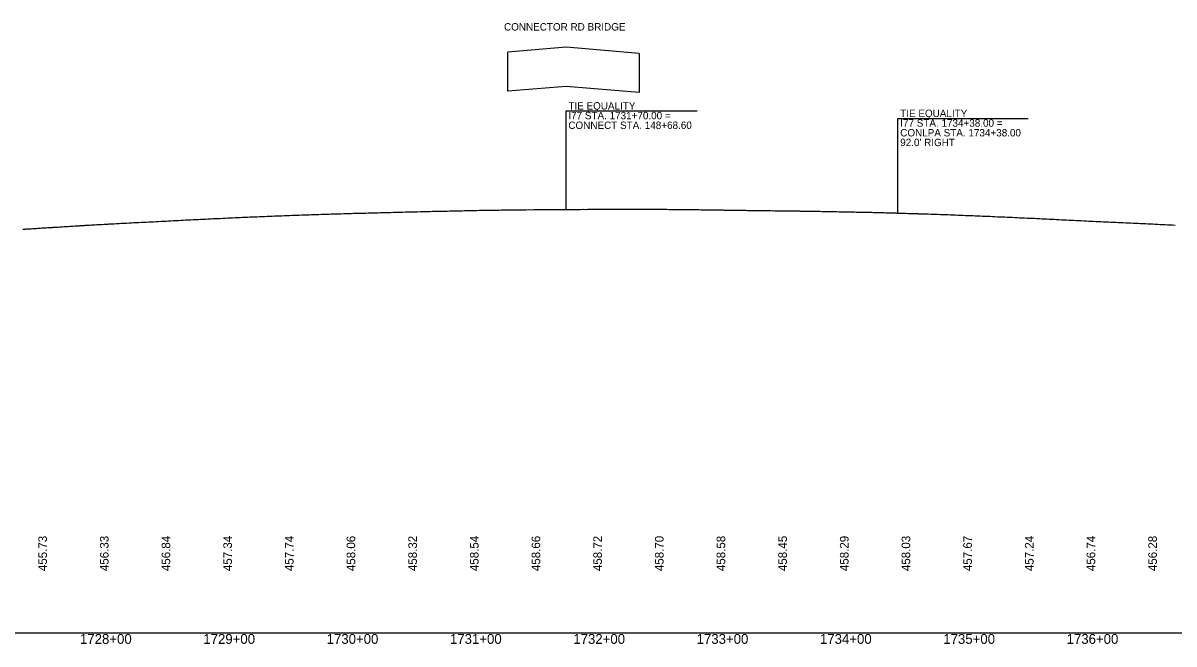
# Model space of a CAD drawing. Extents: x 2017200 to 2047700, y 854850 to 893350.
# Drawn here: x 2027730 to 2028663, y 856091 to 856595 of the extents above; entities that cross this region are included whole.
import ezdxf

# ---------------------------------------------------------------- set-up
doc = ezdxf.new("R2010")
doc.units = 0
for name, color, linetype in [('RD_DDB_Profile_EX', 7, 'Continuous'), ('RD_DDB_Profile_Lbl', 7, 'Continuous'), ('RD_DDB_StaTX', 7, 'Continuous'), ('RD_DDB_StripGrade', 7, 'Continuous'), ('RD_GPK_Profile_Cell', 7, 'Continuous'), ('RD_PD_Bridge', 7, 'Continuous')]:
    doc.layers.add(name, color=color, linetype=linetype)

msp = doc.modelspace()

# ---------------------------------------------------------------- linework, layer by layer
at = {"layer": 'RD_DDB_Profile_EX'}
msp.add_lwpolyline([(2027729.53, 856427.41), (2027730.07, 856427.44), (2027731.53, 856427.51), (2027732.08, 856427.54), (2027733.53, 856427.66), (2027734.11, 856427.7), (2027735.53, 856427.75), (2027736.16, 856427.79), (2027737.53, 856427.91), (2027738.2, 856427.95), (2027739.53, 856428), (2027740.25, 856428.04), (2027741.53, 856428.13), (2027742.28, 856428.18), (2027743.53, 856428.24), (2027744.8, 856428.35), (2027745.53, 856428.39), (2027746.23, 856428.44), (2027747.53, 856428.51), (2027748.18, 856428.54), (2027749.53, 856428.63), (2027750.13, 856428.67), (2027751.53, 856428.73), (2027752.09, 856428.77), (2027753.53, 856428.86), (2027754.06, 856428.9), (2027755.53, 856428.98), (2027756.04, 856429.01), (2027757.53, 856429.11), (2027758.03, 856429.14), (2027759.53, 856429.23), (2027760.01, 856429.26), (2027761.53, 856429.38), (2027763.07, 856429.45), (2027763.53, 856429.48), (2027764, 856429.51), (2027765.53, 856429.62), (2027766.01, 856429.65), (2027767.53, 856429.74), (2027768.02, 856429.77), (2027769.53, 856429.87), (2027770.04, 856429.9), (2027771.53, 856429.99), (2027772.05, 856430.02), (2027773.53, 856430.11), (2027775.02, 856430.2), (2027775.53, 856430.23), (2027776.04, 856430.26), (2027777.53, 856430.36), (2027778.03, 856430.39), (2027779.53, 856430.48), (2027780.02, 856430.51), (2027781.53, 856430.6), (2027782.01, 856430.62), (2027783.53, 856430.72), (2027785.17, 856430.81), (2027785.53, 856430.84), (2027785.87, 856430.85), (2027787.78, 856430.97), (2027789.53, 856431.06), (2027791.53, 856431.2), (2027793.56, 856431.27), (2027795.54, 856431.43), (2027797.54, 856431.49), (2027798.68, 856431.58), (2027799.54, 856431.65), (2027801.54, 856431.72), (2027803.54, 856431.84), (2027805.54, 856431.91), (2027807.54, 856432.06), (2027809.55, 856432.14), (2027811.55, 856432.27), (2027813.55, 856432.36), (2027815.55, 856432.48), (2027817.55, 856432.58), (2027819.55, 856432.68), (2027821.55, 856432.79), (2027823.56, 856432.87), (2027825.56, 856433.02), (2027827.57, 856433.09), (2027829.57, 856433.2), (2027831.57, 856433.27), (2027833.58, 856433.42), (2027835.57, 856433.47), (2027837.57, 856433.6), (2027839.57, 856433.66), (2027841.57, 856433.8), (2027843.57, 856433.85), (2027845.57, 856434), (2027847.57, 856434.07), (2027849.57, 856434.2), (2027851.57, 856434.29), (2027853.57, 856434.42), (2027855.57, 856434.5), (2027857.57, 856434.63), (2027859.57, 856434.7), (2027861.57, 856434.83), (2027863.57, 856434.92), (2027865.57, 856435.03), (2027867.58, 856435.13), (2027869.58, 856435.23), (2027871.59, 856435.36), (2027873.59, 856435.42), (2027875.59, 856435.55), (2027877.59, 856435.61), (2027879.58, 856435.73), (2027881.58, 856435.81), (2027883.58, 856435.93), (2027885.58, 856435.99), (2027887.58, 856436.11), (2027889.58, 856436.18), (2027891.57, 856436.29), (2027893.57, 856436.4), (2027895.58, 856436.5), (2027897.58, 856436.58), (2027899.58, 856436.68), (2027901.58, 856436.77), (2027903.59, 856436.85), (2027905.59, 856436.93), (2027907.59, 856437.03), (2027909.59, 856437.13), (2027911.59, 856437.2), (2027913.59, 856437.3), (2027915.58, 856437.36), (2027917.58, 856437.46), (2027919.57, 856437.52), (2027921.56, 856437.64), (2027923.56, 856437.67), (2027925.56, 856437.76), (2027927.57, 856437.83), (2027929.57, 856437.93), (2027931.58, 856437.98), (2027933.58, 856438.09), (2027935.58, 856438.14), (2027937.58, 856438.22), (2027939.58, 856438.29), (2027941.58, 856438.37), (2027943.58, 856438.46), (2027945.58, 856438.52), (2027947.58, 856438.63), (2027949.58, 856438.68), (2027951.57, 856438.76), (2027953.58, 856438.83), (2027955.58, 856438.9), (2027957.58, 856438.97), (2027959.58, 856439.05), (2027961.58, 856439.11), (2027963.58, 856439.17), (2027965.58, 856439.22), (2027967.58, 856439.31), (2027969.59, 856439.38), (2027971.59, 856439.44), (2027973.58, 856439.51), (2027975.58, 856439.56), (2027977.57, 856439.65), (2027979.56, 856439.7), (2027981.07, 856439.77), (2027981.56, 856439.79), (2027983.56, 856439.83), (2027985.62, 856439.92), (2027987.62, 856439.96), (2027989.63, 856440.06), (2027991.63, 856440.08), (2027993.56, 856440.16), (2027995.56, 856440.18), (2027997.56, 856440.26), (2027999.59, 856440.29), (2028001.58, 856440.37), (2028002.73, 856440.38), (2028003.56, 856440.4), (2028005.57, 856440.45), (2028007.57, 856440.49), (2028009.57, 856440.54), (2028011.57, 856440.6), (2028013.58, 856440.64), (2028015.59, 856440.71), (2028017.59, 856440.74), (2028019.6, 856440.83), (2028021.6, 856440.84), (2028023.61, 856440.95), (2028025.61, 856440.96), (2028027.62, 856441.03), (2028029.62, 856441.06), (2028031.62, 856441.14), (2028033.63, 856441.16), (2028035.63, 856441.23), (2028037.63, 856441.27), (2028039.63, 856441.33), (2028041.63, 856441.39), (2028043.62, 856441.44), (2028045.62, 856441.49), (2028047.61, 856441.54), (2028049.6, 856441.57), (2028051.59, 856441.65), (2028053.59, 856441.68), (2028055.6, 856441.71), (2028057.6, 856441.76), (2028059.61, 856441.8), (2028061.61, 856441.87), (2028063.62, 856441.89), (2028065.62, 856441.93), (2028067.63, 856441.96), (2028069.63, 856441.99), (2028071.64, 856442.05), (2028073.63, 856442.08), (2028075.63, 856442.16), (2028077.63, 856442.17), (2028079.62, 856442.21), (2028081.62, 856442.26), (2028083.62, 856442.32), (2028085.62, 856442.36), (2028087.62, 856442.43), (2028089.62, 856442.49), (2028091.62, 856442.55), (2028093.62, 856442.58), (2028095.62, 856442.63), (2028097.62, 856442.66), (2028099.62, 856442.68), (2028101.62, 856442.71), (2028103.62, 856442.74), (2028105.62, 856442.77), (2028107.62, 856442.78), (2028109.62, 856442.84), (2028111.62, 856442.85), (2028113.63, 856442.89), (2028115.63, 856442.91), (2028117.63, 856442.95), (2028119.64, 856442.97), (2028121.64, 856442.99), (2028123.64, 856443.03), (2028125.65, 856443.05), (2028127.36, 856443.09), (2028127.66, 856443.1), (2028129.34, 856443.1), (2028129.66, 856443.1), (2028131.32, 856443.16), (2028131.67, 856443.16), (2028133.33, 856443.14), (2028133.67, 856443.15), (2028135.34, 856443.2), (2028135.66, 856443.2), (2028137.36, 856443.18), (2028137.66, 856443.18), (2028139.66, 856443.24), (2028141.65, 856443.21), (2028143.65, 856443.26), (2028145.65, 856443.26), (2028147.66, 856443.28), (2028149.66, 856443.28), (2028151.36, 856443.3), (2028151.66, 856443.3), (2028153.36, 856443.32), (2028153.66, 856443.32), (2028155.35, 856443.31), (2028155.67, 856443.32), (2028157.35, 856443.36), (2028157.67, 856443.36), (2028159.34, 856443.34), (2028159.67, 856443.35), (2028161.34, 856443.39), (2028161.67, 856443.38), (2028163.32, 856443.35), (2028163.68, 856443.35), (2028165.3, 856443.39), (2028165.68, 856443.39), (2028167.28, 856443.39), (2028167.69, 856443.39), (2028169.27, 856443.41), (2028169.7, 856443.41), (2028171.25, 856443.42), (2028171.7, 856443.42), (2028173.27, 856443.42), (2028173.7, 856443.42), (2028175.28, 856443.44), (2028175.69, 856443.45), (2028177.29, 856443.44), (2028177.69, 856443.44), (2028179.31, 856443.46), (2028179.68, 856443.47), (2028181.32, 856443.46), (2028181.68, 856443.46), (2028183.33, 856443.5), (2028183.68, 856443.51), (2028185.34, 856443.47), (2028185.68, 856443.47), (2028187.35, 856443.51), (2028187.67, 856443.51), (2028189.36, 856443.5), (2028189.67, 856443.5), (2028191.37, 856443.54), (2028191.67, 856443.54), (2028193.36, 856443.53), (2028193.67, 856443.54), (2028195.36, 856443.58), (2028195.67, 856443.58), (2028197.36, 856443.56), (2028197.67, 856443.56), (2028199.36, 856443.58), (2028199.67, 856443.58), (2028201.36, 856443.57), (2028201.67, 856443.57), (2028203.36, 856443.6), (2028203.67, 856443.6), (2028205.37, 856443.59), (2028205.67, 856443.59), (2028207.37, 856443.59), (2028207.67, 856443.58), (2028209.67, 856443.6), (2028211.67, 856443.59), (2028213.66, 856443.6), (2028215.66, 856443.58), (2028217.65, 856443.62), (2028219.65, 856443.61), (2028221.64, 856443.64), (2028223.64, 856443.59), (2028225.65, 856443.62), (2028227.65, 856443.59), (2028229.65, 856443.61), (2028231.65, 856443.58), (2028233.66, 856443.59), (2028235.66, 856443.58), (2028237.66, 856443.56), (2028239.66, 856443.55), (2028241.66, 856443.52), (2028243.65, 856443.53), (2028245.65, 856443.51), (2028247.64, 856443.52), (2028249.63, 856443.5), (2028251.63, 856443.49), (2028253.64, 856443.48), (2028255.64, 856443.48), (2028257.65, 856443.45), (2028259.66, 856443.44), (2028261.67, 856443.39), (2028263.67, 856443.38), (2028265.67, 856443.36), (2028267.68, 856443.32), (2028269.38, 856443.32), (2028269.68, 856443.32), (2028271.37, 856443.29), (2028271.69, 856443.29), (2028273.35, 856443.28), (2028273.69, 856443.28), (2028275.32, 856443.26), (2028275.7, 856443.26), (2028277.3, 856443.25), (2028277.71, 856443.25), (2028279.28, 856443.18), (2028279.72, 856443.18), (2028281.26, 856443.19), (2028281.72, 856443.18), (2028283.25, 856443.13), (2028283.73, 856443.13), (2028285.23, 856443.12), (2028285.73, 856443.11), (2028287.22, 856443.07), (2028287.74, 856443.07), (2028289.2, 856443.07), (2028289.74, 856443.05), (2028291.19, 856443.05), (2028291.75, 856443.05), (2028293.18, 856443.02), (2028293.75, 856443.02), (2028295.16, 856443), (2028295.76, 856442.99), (2028297.15, 856442.95), (2028297.76, 856442.94), (2028299.14, 856442.91), (2028299.77, 856442.91), (2028301.13, 856442.89), (2028301.77, 856442.89), (2028303.14, 856442.86), (2028303.77, 856442.85), (2028305.14, 856442.84), (2028305.77, 856442.83), (2028307.15, 856442.81), (2028307.77, 856442.79), (2028309.15, 856442.78), (2028309.76, 856442.78), (2028311.16, 856442.74), (2028311.76, 856442.73), (2028313.16, 856442.73), (2028313.76, 856442.72), (2028315.17, 856442.68), (2028315.76, 856442.68), (2028317.17, 856442.66), (2028317.76, 856442.65), (2028319.17, 856442.62), (2028319.76, 856442.61), (2028321.18, 856442.6), (2028321.76, 856442.6), (2028323.19, 856442.57), (2028323.76, 856442.57), (2028325.2, 856442.53), (2028325.75, 856442.52), (2028327.21, 856442.52), (2028327.75, 856442.51), (2028329.22, 856442.49), (2028329.75, 856442.48), (2028331.23, 856442.49), (2028331.75, 856442.48), (2028333.24, 856442.46), (2028333.74, 856442.46), (2028335.25, 856442.44), (2028335.74, 856442.42), (2028337.26, 856442.4), (2028337.74, 856442.41), (2028339.27, 856442.39), (2028339.73, 856442.39), (2028341.28, 856442.36), (2028341.73, 856442.35), (2028343.27, 856442.35), (2028343.73, 856442.34), (2028345.27, 856442.29), (2028345.73, 856442.29), (2028347.26, 856442.31), (2028347.74, 856442.3), (2028349.26, 856442.27), (2028349.74, 856442.26), (2028351.26, 856442.24), (2028351.74, 856442.23), (2028353.27, 856442.2), (2028353.74, 856442.2), (2028355.28, 856442.19), (2028355.73, 856442.19), (2028357.28, 856442.17), (2028357.73, 856442.16), (2028359.29, 856442.13), (2028359.73, 856442.12), (2028361.3, 856442.12), (2028361.73, 856442.1), (2028363.29, 856442.04), (2028363.73, 856442.04), (2028365.28, 856442.05), (2028365.73, 856442.04), (2028367.28, 856441.99), (2028367.74, 856441.98), (2028369.27, 856441.99), (2028369.74, 856441.98), (2028371.27, 856441.93), (2028371.74, 856441.93), (2028373.27, 856441.88), (2028373.74, 856441.87), (2028375.28, 856441.88), (2028375.74, 856441.87), (2028377.29, 856441.8), (2028377.74, 856441.8), (2028379.29, 856441.81), (2028379.73, 856441.8), (2028381.29, 856441.75), (2028381.73, 856441.75), (2028383.29, 856441.76), (2028383.74, 856441.75), (2028385.28, 856441.68), (2028385.74, 856441.67), (2028387.28, 856441.67), (2028387.74, 856441.65), (2028389.27, 856441.61), (2028389.74, 856441.6), (2028391.26, 856441.58), (2028391.75, 856441.57), (2028393.26, 856441.53), (2028393.75, 856441.52), (2028395.25, 856441.51), (2028395.75, 856441.5), (2028397.25, 856441.47), (2028397.75, 856441.46), (2028399.25, 856441.45), (2028399.75, 856441.43), (2028401.24, 856441.39), (2028401.76, 856441.38), (2028403.25, 856441.36), (2028403.75, 856441.35), (2028405.25, 856441.31), (2028405.75, 856441.3), (2028407.26, 856441.29), (2028407.75, 856441.28), (2028409.26, 856441.26), (2028409.75, 856441.25), (2028411.26, 856441.2), (2028411.75, 856441.19), (2028413.26, 856441.18), (2028413.75, 856441.17), (2028415.26, 856441.12), (2028415.75, 856441.11), (2028417.26, 856441.1), (2028417.75, 856441.09), (2028419.26, 856441.04), (2028419.75, 856441.03), (2028421.26, 856440.98), (2028421.75, 856440.97), (2028423.28, 856440.91), (2028423.75, 856440.89), (2028425.29, 856440.87), (2028425.75, 856440.86), (2028427.3, 856440.83), (2028427.74, 856440.81), (2028429.31, 856440.76), (2028429.74, 856440.75), (2028431.32, 856440.72), (2028431.74, 856440.71), (2028433.32, 856440.64), (2028433.74, 856440.63), (2028435.32, 856440.6), (2028435.74, 856440.59), (2028437.32, 856440.51), (2028437.74, 856440.5), (2028439.32, 856440.47), (2028439.74, 856440.46), (2028441.32, 856440.39), (2028441.74, 856440.38), (2028443.33, 856440.35), (2028443.74, 856440.34), (2028445.33, 856440.29), (2028445.74, 856440.27), (2028447.34, 856440.22), (2028447.73, 856440.22), (2028449.35, 856440.16), (2028449.73, 856440.14), (2028451.35, 856440.1), (2028451.73, 856440.09), (2028453.33, 856440.07), (2028453.74, 856440.05), (2028455.32, 856439.98), (2028455.74, 856439.96), (2028456.79, 856439.93), (2028457.53, 856439.91), (2028459.49, 856439.85), (2028461.66, 856439.77), (2028463.67, 856439.74), (2028465.67, 856439.64), (2028467.67, 856439.63), (2028469.67, 856439.53), (2028471.67, 856439.49), (2028473.67, 856439.39), (2028475.67, 856439.32), (2028477.67, 856439.27), (2028479.67, 856439.16), (2028481.67, 856439.12), (2028483.67, 856439), (2028485.67, 856438.95), (2028487.67, 856438.84), (2028489.67, 856438.78), (2028491.67, 856438.69), (2028493.67, 856438.61), (2028495.67, 856438.56), (2028497.68, 856438.44), (2028499.68, 856438.38), (2028501.68, 856438.28), (2028503.68, 856438.21), (2028505.68, 856438.12), (2028507.68, 856438.05), (2028509.68, 856437.96), (2028511.68, 856437.88), (2028513.68, 856437.81), (2028515.68, 856437.69), (2028517.68, 856437.62), (2028519.68, 856437.52), (2028521.68, 856437.44), (2028523.68, 856437.37), (2028525.68, 856437.28), (2028527.68, 856437.22), (2028529.68, 856437.07), (2028531.68, 856437.04), (2028533.68, 856436.93), (2028535.68, 856436.84), (2028537.68, 856436.7), (2028539.68, 856436.6), (2028541.68, 856436.53), (2028543.68, 856436.42), (2028545.68, 856436.41), (2028547.68, 856436.27), (2028549.68, 856436.2), (2028551.69, 856436.1), (2028553.69, 856436.01), (2028555.69, 856435.91), (2028557.69, 856435.8), (2028559.69, 856435.73), (2028561.69, 856435.61), (2028563.69, 856435.51), (2028565.69, 856435.42), (2028567.69, 856435.3), (2028569.7, 856435.21), (2028571.7, 856435.06), (2028573.7, 856434.99), (2028575.7, 856434.85), (2028577.7, 856434.79), (2028579.7, 856434.7), (2028581.7, 856434.59), (2028583.7, 856434.5), (2028585.69, 856434.38), (2028587.69, 856434.31), (2028589.69, 856434.18), (2028591.69, 856434.12), (2028593.69, 856433.99), (2028595.69, 856433.93), (2028597.69, 856433.78), (2028599.7, 856433.7), (2028601.7, 856433.6), (2028603.7, 856433.53), (2028605.7, 856433.41), (2028607.7, 856433.33), (2028609.7, 856433.24), (2028611.7, 856433.15), (2028613.7, 856433.07), (2028615.7, 856432.99), (2028617.7, 856432.85), (2028619.7, 856432.83), (2028621.7, 856432.69), (2028623.7, 856432.63), (2028625.7, 856432.51), (2028627.7, 856432.43), (2028629.7, 856432.34), (2028631.7, 856432.21), (2028633.7, 856432.14), (2028635.7, 856432.03), (2028637.7, 856431.95), (2028639.7, 856431.86), (2028641.7, 856431.8), (2028643.7, 856431.67), (2028645.7, 856431.61), (2028647.7, 856431.51), (2028649.7, 856431.43), (2028651.7, 856431.3), (2028653.7, 856431.18), (2028655.7, 856431.11), (2028657.7, 856430.99), (2028659.7, 856430.92), (2028661.7, 856430.82), (2028663.7, 856430.72)], dxfattribs=at)
at = {"layer": 'RD_DDB_Profile_Lbl'}
for points in [[(2028170, 856443.41), (2028170, 856523.35), (2028276.16, 856523.35)], [(2028438.92, 856440.48), (2028438.92, 856517.1), (2028544.61, 856517.1)]]:
    msp.add_lwpolyline(points, dxfattribs=at)
at = {"layer": 'RD_GPK_Profile_Cell'}
msp.add_line((2020500, 856100), (2047700, 856100), dxfattribs=at)
at = {"layer": 'RD_PD_Bridge'}
for p, q in [((2028170, 856574.9), (2028122.75, 856571.1)), ((2028122.75, 856539.43), (2028122.75, 856571.1)), ((2028229.25, 856569.9), (2028170, 856574.9)), ((2028229.25, 856569.9), (2028229.25, 856538.23)), ((2028170, 856543.23), (2028122.75, 856539.43)), ((2028229.25, 856538.23), (2028170, 856543.23))]:
    msp.add_line(p, q, dxfattribs=at)

# ---------------------------------------------------------------- texts
at = {"layer": 'RD_DDB_Profile_Lbl'}
for s, p in [('TIE EQUALITY', (2028171.79, 856524.41)), ('CONNECT STA. 148+68.60', (2028171.79, 856508.68)), ('I77 STA. 1731+70.00 =', (2028171.79, 856516.54))]:
    msp.add_text(s, height=6, rotation=0.00154, dxfattribs=at).set_placement(p)
for s, p in [('TIE EQUALITY', (2028440.89, 856518.35)), ('I77 STA. 1734+38.00 =', (2028440.89, 856510.49)), ('CONLPA STA. 1734+38.00', (2028440.89, 856502.62)), ("92.0' RIGHT", (2028440.89, 856494.75))]:
    msp.add_text(s, height=6, dxfattribs=at).set_placement(p)
at = {"layer": 'RD_DDB_StaTX'}
for s, p in [('1728+00', (2027775.8, 856091)), ('1729+00', (2027875.8, 856091)), ('1730+00', (2027975.8, 856091)), ('1731+00', (2028075.8, 856091)), ('1732+00', (2028175.8, 856091)), ('1733+00', (2028275.8, 856091)), ('1734+00', (2028375.8, 856091)), ('1735+00', (2028475.8, 856091)), ('1736+00', (2028575.8, 856091))]:
    msp.add_text(s, height=8, dxfattribs=at).set_placement(p)
at = {"layer": 'RD_DDB_StripGrade'}
for s, p in [('455.73', (2027749, 856150)), ('456.33', (2027799, 856150)), ('456.84', (2027849, 856150)), ('457.34', (2027899, 856150)), ('457.74', (2027949, 856150)), ('458.06', (2027999, 856150)), ('458.54', (2028099, 856150)), ('458.66', (2028149, 856150)), ('458.70', (2028249, 856150)), ('458.58', (2028299, 856150)), ('458.45', (2028349, 856150)), ('458.03', (2028449, 856150)), ('457.24', (2028549, 856150)), ('456.74', (2028599, 856150)), ('456.28', (2028649, 856150)), ('458.32', (2028049, 856150)), ('458.72', (2028199, 856150)), ('458.29', (2028399, 856150)), ('457.67', (2028499, 856150))]:
    msp.add_text(s, height=7, rotation=90, dxfattribs=at).set_placement(p)
at = {"layer": 'RD_PD_Bridge'}
msp.add_text('CONNECTOR RD BRIDGE', height=6, rotation=0.00154, dxfattribs=at).set_placement((2028119.62, 856588.54))

doc.saveas('drawing.dxf')
